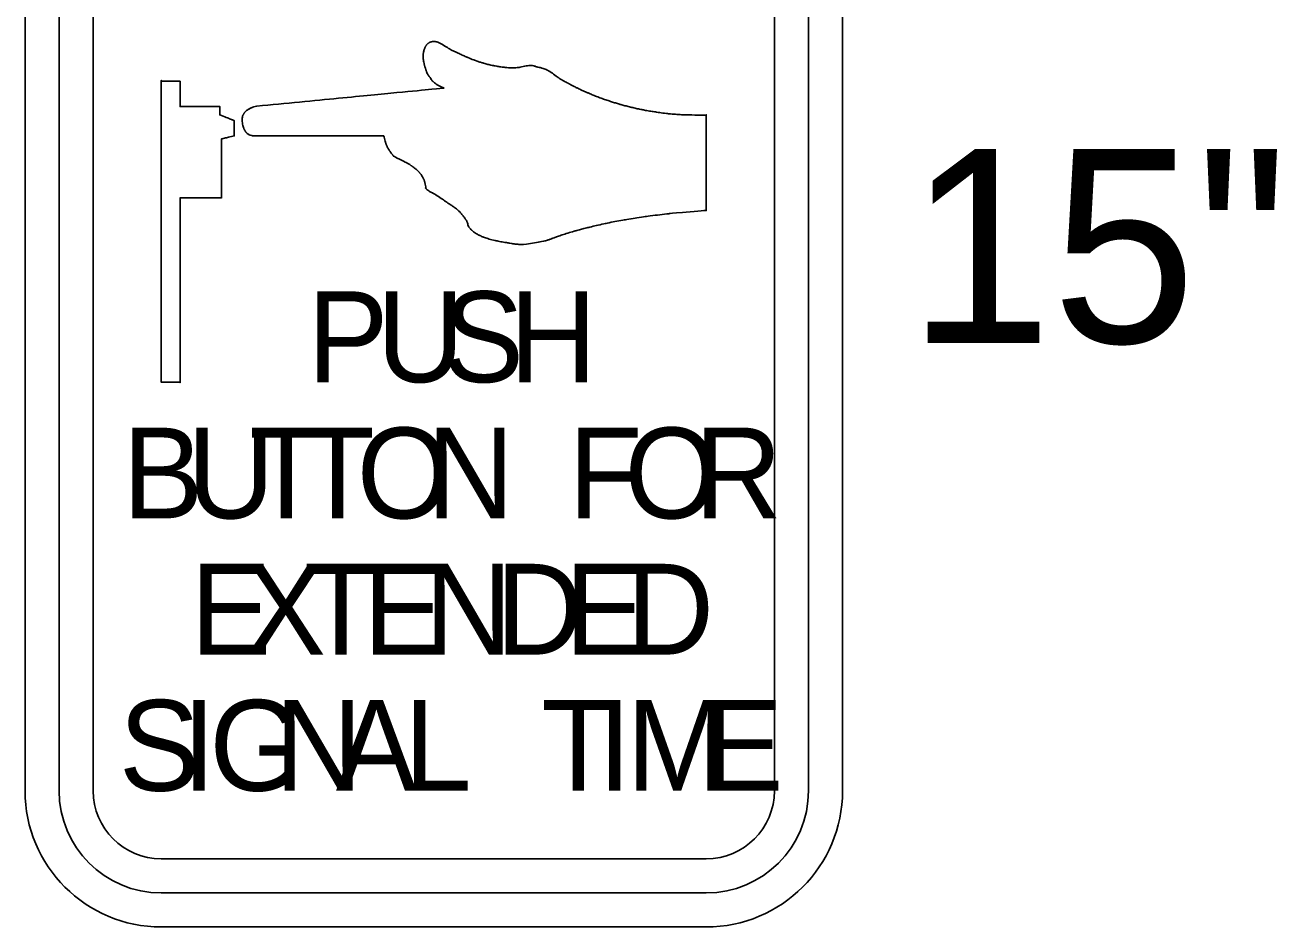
# Model space of a CAD drawing. Extents: x 99982 to 100176, y 99905 to 100011.
# Drawn here: x 100054.5897 to 100055.0549, y 100001.8036 to 100002.1389 of the extents above; entities that cross this region are included whole.
import ezdxf

# ---------------------------------------------------------------- set-up
doc = ezdxf.new("R2010")
doc.units = 0
doc.layers.add('TR_SN_ConstructionSigns', color=7, linetype='Continuous')

msp = doc.modelspace()

# ---------------------------------------------------------------- linework, layer by layer
at = {"layer": 'TR_SN_ConstructionSigns'}
for p, q in [((100054.58969, 100001.85426), (100054.58969, 100002.25926)), ((100054.58969, 100002.25926), (100054.58969, 100001.85426)), ((100054.58969, 100002.25926), (100054.58969, 100001.85426)), ((100054.60234, 100002.25926), (100054.60234, 100001.85426)), ((100054.615, 100001.85426), (100054.615, 100002.25926)), ((100054.86812, 100002.25926), (100054.86812, 100001.85426)), ((100054.88078, 100001.85426), (100054.88078, 100002.25926)), ((100054.89344, 100002.25926), (100054.89344, 100001.85426)), ((100054.89344, 100001.85426), (100054.89344, 100002.25926)), ((100054.89344, 100001.85426), (100054.89344, 100002.25926)), ((100054.84281, 100001.82895), (100054.64031, 100001.82895)), ((100054.64031, 100001.81629), (100054.84281, 100001.81629)), ((100054.84281, 100001.80364), (100054.64031, 100001.80364)), ((100054.64031, 100001.80364), (100054.84281, 100001.80364)), ((100054.64031, 100001.80364), (100054.84281, 100001.80364))]:
    msp.add_line(p, q, dxfattribs=at)
for centre, radius, start, end in [((100054.64031, 100001.85426), 0.05063, 180, 270), ((100054.64031, 100001.85426), 0.05063, 180, 270), ((100054.64031, 100001.85426), 0.05063, 180, 270), ((100054.64031, 100001.85426), 0.03797, 180, 270), ((100054.64031, 100001.85426), 0.02531, 180, 270), ((100054.84281, 100001.85426), 0.05063, 270, 0), ((100054.84281, 100001.85426), 0.05063, 270, 0), ((100054.84281, 100001.85426), 0.03797, 270, 0), ((100054.84281, 100001.85426), 0.02531, 270, 0), ((100054.84281, 100001.85426), 0.05063, 270, 0)]:
    msp.add_arc(centre, radius, start, end, dxfattribs=at)
for points, degree in [([(100054.73801, 100002.12974), (100054.73801, 100002.12974), (100054.7379, 100002.12938), (100054.73775, 100002.12891), (100054.73766, 100002.12831), (100054.73766, 100002.12831)], 3), ([(100054.73829, 100002.13052), (100054.73829, 100002.13052), (100054.73822, 100002.13033), (100054.73813, 100002.13011), (100054.73801, 100002.12974), (100054.73801, 100002.12974)], 3), ([(100054.73846, 100002.13092), (100054.73846, 100002.13092), (100054.73837, 100002.13075), (100054.73836, 100002.13072), (100054.73829, 100002.13052), (100054.73829, 100002.13052)], 3), ([(100054.73886, 100002.13149), (100054.73886, 100002.13149), (100054.7387, 100002.13131), (100054.73854, 100002.13108), (100054.73846, 100002.13092), (100054.73846, 100002.13092)], 3), ([(100054.73938, 100002.13203), (100054.73938, 100002.13203), (100054.7392, 100002.13189), (100054.73901, 100002.13168), (100054.73886, 100002.13149), (100054.73886, 100002.13149)], 3), ([(100054.73993, 100002.13238), (100054.73993, 100002.13238), (100054.73976, 100002.13229), (100054.73956, 100002.13218), (100054.73938, 100002.13203), (100054.73938, 100002.13203)], 3), ([(100054.74039, 100002.13257), (100054.74039, 100002.13257), (100054.74015, 100002.13249), (100054.7401, 100002.13246), (100054.73993, 100002.13238), (100054.73993, 100002.13238)], 3), ([(100054.74241, 100002.1327), (100054.74241, 100002.1327), (100054.74141, 100002.13287), (100054.74063, 100002.13265), (100054.74039, 100002.13257), (100054.74039, 100002.13257)], 3), ([(100054.74704, 100002.13024), (100054.74704, 100002.13024), (100054.74578, 100002.13102), (100054.7434, 100002.13254), (100054.74241, 100002.1327), (100054.74241, 100002.1327)], 3), ([(100054.75027, 100002.1286), (100054.75027, 100002.1286), (100054.74911, 100002.12913), (100054.7483, 100002.12947), (100054.74704, 100002.13024), (100054.74704, 100002.13024)], 3), ([(100054.75393, 100002.12693), (100054.75393, 100002.12693), (100054.75285, 100002.1274), (100054.75142, 100002.12806), (100054.75027, 100002.1286), (100054.75027, 100002.1286)], 3), ([(100054.73766, 100002.12831), (100054.73766, 100002.12831), (100054.73758, 100002.12771), (100054.73758, 100002.12685), (100054.73766, 100002.12616), (100054.73766, 100002.12616)], 3), ([(100054.73766, 100002.12616), (100054.73766, 100002.12616), (100054.73774, 100002.12548), (100054.73794, 100002.12459), (100054.73804, 100002.12419), (100054.73804, 100002.12419)], 3), ([(100054.73804, 100002.12419), (100054.73804, 100002.12419), (100054.73814, 100002.12379), (100054.73816, 100002.1237), (100054.73826, 100002.1234), (100054.73826, 100002.1234)], 3), ([(100054.75674, 100002.12581), (100054.75674, 100002.12581), (100054.75575, 100002.12617), (100054.75501, 100002.12647), (100054.75393, 100002.12693), (100054.75393, 100002.12693)], 3), ([(100054.75982, 100002.12479), (100054.75982, 100002.12479), (100054.75897, 100002.12504), (100054.75772, 100002.12545), (100054.75674, 100002.12581), (100054.75674, 100002.12581)], 3), ([(100054.76182, 100002.12423), (100054.76182, 100002.12423), (100054.76111, 100002.12441), (100054.76067, 100002.12453), (100054.75982, 100002.12479), (100054.75982, 100002.12479)], 3), ([(100054.76405, 100002.12376), (100054.76405, 100002.12376), (100054.76305, 100002.12394), (100054.76252, 100002.12406), (100054.76182, 100002.12423), (100054.76182, 100002.12423)], 3), ([(100054.76782, 100002.12319), (100054.76782, 100002.12319), (100054.76631, 100002.12337), (100054.76505, 100002.12357), (100054.76405, 100002.12376), (100054.76405, 100002.12376)], 3), ([(100054.77801, 100002.12384), (100054.77801, 100002.12384), (100054.77704, 100002.12397), (100054.77478, 100002.12342), (100054.7731, 100002.12315), (100054.7731, 100002.12315)], 3), ([(100054.7799, 100002.12335), (100054.7799, 100002.12335), (100054.77901, 100002.12361), (100054.77898, 100002.12371), (100054.77801, 100002.12384), (100054.77801, 100002.12384)], 3), ([(100054.73826, 100002.1234), (100054.73826, 100002.1234), (100054.73836, 100002.12309), (100054.73851, 100002.12269), (100054.73862, 100002.12234), (100054.73862, 100002.12234)], 3), ([(100054.73862, 100002.12234), (100054.73862, 100002.12234), (100054.73873, 100002.12198), (100054.73875, 100002.12181), (100054.73895, 100002.1213), (100054.73895, 100002.1213)], 3), ([(100054.73895, 100002.1213), (100054.73895, 100002.1213), (100054.73915, 100002.1208), (100054.7399, 100002.11974), (100054.7403, 100002.11917), (100054.7403, 100002.11917)], 3), ([(100054.7403, 100002.11917), (100054.7403, 100002.11917), (100054.7407, 100002.1186), (100054.74096, 100002.11821), (100054.74132, 100002.11787), (100054.74132, 100002.11787)], 3), ([(100054.7731, 100002.12315), (100054.7731, 100002.12315), (100054.77142, 100002.12287), (100054.76932, 100002.12302), (100054.76782, 100002.12319), (100054.76782, 100002.12319)], 3), ([(100054.78338, 100002.1223), (100054.78338, 100002.1223), (100054.782, 100002.1229), (100054.78079, 100002.12309), (100054.7799, 100002.12335), (100054.7799, 100002.12335)], 3), ([(100054.78787, 100002.1193), (100054.78787, 100002.1193), (100054.7865, 100002.12023), (100054.78476, 100002.12169), (100054.78338, 100002.1223), (100054.78338, 100002.1223)], 3), ([(100054.79182, 100002.11705), (100054.79182, 100002.11705), (100054.79067, 100002.11766), (100054.78924, 100002.11837), (100054.78787, 100002.1193), (100054.78787, 100002.1193)], 3), ([(100054.64031, 100002.11801), (100054.64031, 100002.11801), (100054.64031, 100002.11801), (100054.64031, 100002.00614)], 2), ([(100054.64727, 100002.11801), (100054.64727, 100002.11801), (100054.64727, 100002.11801), (100054.64031, 100002.11801)], 2), ([(100054.64727, 100002.10857), (100054.64727, 100002.10857), (100054.64727, 100002.10857), (100054.64727, 100002.11801)], 2), ([(100054.74511, 100002.11544), (100054.74511, 100002.11544), (100054.74511, 100002.11544), (100054.67587, 100002.10875)], 2), ([(100054.74132, 100002.11787), (100054.74132, 100002.11787), (100054.74168, 100002.11753), (100054.74202, 100002.11733), (100054.74236, 100002.11705), (100054.74236, 100002.11705)], 3), ([(100054.74236, 100002.11705), (100054.74236, 100002.11705), (100054.7427, 100002.11678), (100054.74293, 100002.11649), (100054.74344, 100002.11631), (100054.74344, 100002.11631)], 3), ([(100054.74344, 100002.11631), (100054.74344, 100002.11631), (100054.74395, 100002.11613), (100054.74518, 100002.11557), (100054.74519, 100002.11552), (100054.74519, 100002.11552)], 3), ([(100054.74519, 100002.11544), (100054.74519, 100002.11544), (100054.74519, 100002.11541), (100054.74511, 100002.11544), (100054.74511, 100002.11544)], 3), ([(100054.74519, 100002.11552), (100054.74519, 100002.11552), (100054.74519, 100002.11548), (100054.74519, 100002.11547), (100054.74519, 100002.11544), (100054.74519, 100002.11544)], 3), ([(100054.79471, 100002.11555), (100054.79471, 100002.11555), (100054.79355, 100002.11613), (100054.79297, 100002.11645), (100054.79182, 100002.11705), (100054.79182, 100002.11705)], 3), ([(100054.79879, 100002.11369), (100054.79879, 100002.11369), (100054.79743, 100002.11427), (100054.79587, 100002.11498), (100054.79471, 100002.11555), (100054.79471, 100002.11555)], 3), ([(100054.80289, 100002.11203), (100054.80289, 100002.11203), (100054.8015, 100002.11256), (100054.80016, 100002.11311), (100054.79879, 100002.11369), (100054.79879, 100002.11369)], 3), ([(100054.80714, 100002.11054), (100054.80714, 100002.11054), (100054.80579, 100002.11098), (100054.80428, 100002.1115), (100054.80289, 100002.11203), (100054.80289, 100002.11203)], 3), ([(100054.81098, 100002.10936), (100054.81098, 100002.10936), (100054.80966, 100002.10974), (100054.80849, 100002.1101), (100054.80714, 100002.11054), (100054.80714, 100002.11054)], 3), ([(100054.66207, 100002.10857), (100054.66207, 100002.10857), (100054.66207, 100002.10857), (100054.64727, 100002.10857)], 2), ([(100054.66207, 100002.10542), (100054.66207, 100002.10542), (100054.66207, 100002.10542), (100054.66207, 100002.10857)], 2), ([(100054.66209, 100002.10549), (100054.66209, 100002.10549), (100054.66209, 100002.10549), (100054.66207, 100002.10542)], 2), ([(100054.66209, 100002.10549), (100054.66209, 100002.10549), (100054.66209, 100002.10549), (100054.66207, 100002.10542)], 2), ([(100054.66738, 100002.10342), (100054.66738, 100002.10342), (100054.66738, 100002.10342), (100054.66209, 100002.10549)], 2), ([(100054.67083, 100002.1057), (100054.67083, 100002.1057), (100054.67072, 100002.10549), (100054.67061, 100002.10529), (100054.6705, 100002.10485), (100054.6705, 100002.10485)], 3), ([(100054.67113, 100002.10615), (100054.67113, 100002.10615), (100054.67098, 100002.10595), (100054.67095, 100002.10591), (100054.67083, 100002.1057), (100054.67083, 100002.1057)], 3), ([(100054.67176, 100002.10691), (100054.67176, 100002.10691), (100054.6715, 100002.10665), (100054.67127, 100002.10636), (100054.67113, 100002.10615), (100054.67113, 100002.10615)], 3), ([(100054.67272, 100002.10763), (100054.67272, 100002.10763), (100054.67239, 100002.10743), (100054.67202, 100002.10716), (100054.67176, 100002.10691), (100054.67176, 100002.10691)], 3), ([(100054.67374, 100002.10814), (100054.67374, 100002.10814), (100054.67341, 100002.108), (100054.67306, 100002.10783), (100054.67272, 100002.10763), (100054.67272, 100002.10763)], 3), ([(100054.67471, 100002.10848), (100054.67471, 100002.10848), (100054.67438, 100002.10837), (100054.67408, 100002.10827), (100054.67374, 100002.10814), (100054.67374, 100002.10814)], 3), ([(100054.67587, 100002.10875), (100054.67587, 100002.10875), (100054.67587, 100002.10875), (100054.67503, 100002.10859), (100054.67471, 100002.10848)], 3), ([(100054.81508, 100002.1083), (100054.81508, 100002.1083), (100054.81368, 100002.10863), (100054.8123, 100002.10899), (100054.81098, 100002.10936), (100054.81098, 100002.10936)], 3), ([(100054.81935, 100002.10736), (100054.81935, 100002.10736), (100054.81788, 100002.10765), (100054.81647, 100002.10796), (100054.81508, 100002.1083), (100054.81508, 100002.1083)], 3), ([(100054.82392, 100002.10658), (100054.82392, 100002.10658), (100054.82265, 100002.10677), (100054.82082, 100002.10708), (100054.81935, 100002.10736), (100054.81935, 100002.10736)], 3), ([(100054.82697, 100002.10615), (100054.82697, 100002.10615), (100054.82587, 100002.10629), (100054.82519, 100002.10638), (100054.82392, 100002.10658), (100054.82392, 100002.10658)], 3), ([(100054.8305, 100002.10579), (100054.8305, 100002.10579), (100054.82948, 100002.10587), (100054.82806, 100002.10602), (100054.82697, 100002.10615), (100054.82697, 100002.10615)], 3), ([(100054.83308, 100002.1056), (100054.83308, 100002.1056), (100054.83222, 100002.10565), (100054.83152, 100002.1057), (100054.8305, 100002.10579), (100054.8305, 100002.10579)], 3), ([(100054.84266, 100002.10538), (100054.84266, 100002.10538), (100054.84266, 100002.10538), (100054.83394, 100002.10554), (100054.83308, 100002.1056)], 3), ([(100054.84281, 100002.10556), (100054.84281, 100002.10556), (100054.84281, 100002.10556), (100054.84266, 100002.10538)], 2), ([(100054.8428, 100002.07002), (100054.8428, 100002.07002), (100054.8428, 100002.07002), (100054.84281, 100002.10556)], 2), ([(100054.66744, 100002.09766), (100054.66744, 100002.09766), (100054.66744, 100002.09766), (100054.66738, 100002.10342)], 2), ([(100054.6705, 100002.10485), (100054.6705, 100002.10485), (100054.67038, 100002.10441), (100054.67036, 100002.10301), (100054.67048, 100002.10227), (100054.67048, 100002.10227)], 3), ([(100054.67048, 100002.10227), (100054.67048, 100002.10227), (100054.6706, 100002.10154), (100054.67087, 100002.10072), (100054.671, 100002.10043), (100054.671, 100002.10043)], 3), ([(100054.66264, 100002.09658), (100054.66264, 100002.09658), (100054.66264, 100002.09658), (100054.66744, 100002.09766)], 2), ([(100054.66265, 100002.07466), (100054.66265, 100002.07466), (100054.66265, 100002.07466), (100054.66264, 100002.09658)], 2), ([(100054.671, 100002.10043), (100054.671, 100002.10043), (100054.67112, 100002.10013), (100054.67117, 100002.10005), (100054.67128, 100002.09985), (100054.67128, 100002.09985)], 3), ([(100054.67128, 100002.09985), (100054.67128, 100002.09985), (100054.67138, 100002.09965), (100054.67152, 100002.0994), (100054.67165, 100002.09922), (100054.67165, 100002.09922)], 3), ([(100054.67165, 100002.09922), (100054.67165, 100002.09922), (100054.67178, 100002.09905), (100054.67182, 100002.099), (100054.67203, 100002.09882), (100054.67203, 100002.09882)], 3), ([(100054.67203, 100002.09882), (100054.67203, 100002.09882), (100054.67223, 100002.09863), (100054.6726, 100002.09836), (100054.6729, 100002.09815), (100054.6729, 100002.09815)], 3), ([(100054.6729, 100002.09815), (100054.6729, 100002.09815), (100054.6732, 100002.09793), (100054.67425, 100002.09774), (100054.67425, 100002.09774)], 3), ([(100054.67425, 100002.09774), (100054.67425, 100002.09774), (100054.67425, 100002.09774), (100054.72301, 100002.09766)], 2), ([(100054.72301, 100002.09766), (100054.72301, 100002.09766), (100054.72301, 100002.09766), (100054.72347, 100002.09566), (100054.72359, 100002.09533)], 3), ([(100054.72359, 100002.09533), (100054.72359, 100002.09533), (100054.7237, 100002.09499), (100054.72382, 100002.09467), (100054.72396, 100002.09432), (100054.72396, 100002.09432)], 3), ([(100054.72396, 100002.09432), (100054.72396, 100002.09432), (100054.7241, 100002.09397), (100054.72427, 100002.09359), (100054.72446, 100002.09326), (100054.72446, 100002.09326)], 3), ([(100054.72446, 100002.09326), (100054.72446, 100002.09326), (100054.72464, 100002.09292), (100054.7248, 100002.09267), (100054.72505, 100002.09229), (100054.72505, 100002.09229)], 3), ([(100054.72505, 100002.09229), (100054.72505, 100002.09229), (100054.72531, 100002.09191), (100054.72577, 100002.0913), (100054.726, 100002.09097), (100054.726, 100002.09097)], 3), ([(100054.726, 100002.09097), (100054.726, 100002.09097), (100054.72624, 100002.09065), (100054.72623, 100002.09064), (100054.72649, 100002.09033), (100054.72649, 100002.09033)], 3), ([(100054.72649, 100002.09033), (100054.72649, 100002.09033), (100054.72676, 100002.09003), (100054.73073, 100002.08805), (100054.73163, 100002.08759), (100054.73163, 100002.08759)], 3), ([(100054.73163, 100002.08759), (100054.73163, 100002.08759), (100054.73254, 100002.08713), (100054.73284, 100002.08688), (100054.73336, 100002.08651), (100054.73336, 100002.08651)], 3), ([(100054.73336, 100002.08651), (100054.73336, 100002.08651), (100054.73387, 100002.08614), (100054.73441, 100002.08573), (100054.73478, 100002.08544), (100054.73478, 100002.08544)], 3), ([(100054.73478, 100002.08544), (100054.73478, 100002.08544), (100054.73516, 100002.08514), (100054.73535, 100002.08499), (100054.73559, 100002.08476), (100054.73559, 100002.08476)], 3), ([(100054.73559, 100002.08476), (100054.73559, 100002.08476), (100054.73583, 100002.08453), (100054.73595, 100002.08438), (100054.73621, 100002.08408), (100054.73621, 100002.08408)], 3), ([(100054.73621, 100002.08408), (100054.73621, 100002.08408), (100054.73646, 100002.08377), (100054.73682, 100002.08332), (100054.73709, 100002.08293), (100054.73709, 100002.08293)], 3), ([(100054.73709, 100002.08293), (100054.73709, 100002.08293), (100054.73737, 100002.08253), (100054.73769, 100002.08193), (100054.73781, 100002.08167), (100054.73781, 100002.08167)], 3), ([(100054.73781, 100002.08167), (100054.73781, 100002.08167), (100054.73792, 100002.0814), (100054.73795, 100002.08133), (100054.73802, 100002.08113), (100054.73802, 100002.08113)], 3), ([(100054.73802, 100002.08113), (100054.73802, 100002.08113), (100054.73809, 100002.08093), (100054.73816, 100002.0807), (100054.73823, 100002.08048), (100054.73823, 100002.08048)], 3), ([(100054.73823, 100002.08048), (100054.73823, 100002.08048), (100054.7383, 100002.08026), (100054.73868, 100002.07819), (100054.73868, 100002.07819)], 3), ([(100054.73868, 100002.07819), (100054.73868, 100002.07819), (100054.73868, 100002.07819), (100054.73845, 100002.07846), (100054.7385, 100002.07836)], 3), ([(100054.7385, 100002.07836), (100054.7385, 100002.07836), (100054.73855, 100002.07827), (100054.73857, 100002.07822), (100054.73865, 100002.07809), (100054.73865, 100002.07809)], 3), ([(100054.73865, 100002.07809), (100054.73865, 100002.07809), (100054.73874, 100002.07796), (100054.73991, 100002.07702), (100054.74113, 100002.07642), (100054.74113, 100002.07642)], 3), ([(100054.64727, 100002.07466), (100054.64727, 100002.07466), (100054.64727, 100002.07466), (100054.66265, 100002.07466)], 2), ([(100054.64727, 100002.00614), (100054.64727, 100002.00614), (100054.64727, 100002.00614), (100054.64727, 100002.07466)], 2), ([(100054.74113, 100002.07642), (100054.74113, 100002.07642), (100054.74235, 100002.07582), (100054.74438, 100002.07443), (100054.74549, 100002.07366), (100054.74549, 100002.07366)], 3), ([(100054.74549, 100002.07366), (100054.74549, 100002.07366), (100054.74661, 100002.07289), (100054.74708, 100002.07259), (100054.74796, 100002.07199), (100054.74796, 100002.07199)], 3), ([(100054.74796, 100002.07199), (100054.74796, 100002.07199), (100054.74885, 100002.0714), (100054.74996, 100002.07062), (100054.7507, 100002.06993), (100054.7507, 100002.06993)], 3), ([(100054.7507, 100002.06993), (100054.7507, 100002.06993), (100054.75144, 100002.06924), (100054.75201, 100002.06853), (100054.75246, 100002.06795), (100054.75246, 100002.06795)], 3), ([(100054.75246, 100002.06795), (100054.75246, 100002.06795), (100054.75291, 100002.06737), (100054.75323, 100002.06693), (100054.75349, 100002.06652), (100054.75349, 100002.06652)], 3), ([(100054.82034, 100002.06772), (100054.82034, 100002.06772), (100054.8231, 100002.0681), (100054.82618, 100002.06846), (100054.8291, 100002.0688), (100054.8291, 100002.0688)], 3), ([(100054.8291, 100002.0688), (100054.8291, 100002.0688), (100054.83202, 100002.06914), (100054.8428, 100002.07002), (100054.8428, 100002.07002)], 3), ([(100054.75349, 100002.06652), (100054.75349, 100002.06652), (100054.75375, 100002.06611), (100054.75384, 100002.06598), (100054.75402, 100002.06552), (100054.75402, 100002.06552)], 3), ([(100054.75402, 100002.06552), (100054.75402, 100002.06552), (100054.7542, 100002.06506), (100054.75433, 100002.06429), (100054.75462, 100002.06379), (100054.75462, 100002.06379)], 3), ([(100054.75462, 100002.06379), (100054.75462, 100002.06379), (100054.75491, 100002.06329), (100054.75537, 100002.06293), (100054.75574, 100002.06261), (100054.75574, 100002.06261)], 3), ([(100054.79419, 100002.0624), (100054.79419, 100002.0624), (100054.79589, 100002.06288), (100054.79709, 100002.0632), (100054.79896, 100002.06366), (100054.79896, 100002.06366)], 3), ([(100054.79896, 100002.06366), (100054.79896, 100002.06366), (100054.80083, 100002.06413), (100054.80314, 100002.06466), (100054.80541, 100002.06514), (100054.80541, 100002.06514)], 3), ([(100054.80541, 100002.06514), (100054.80541, 100002.06514), (100054.80767, 100002.06561), (100054.81008, 100002.06607), (100054.81257, 100002.06651), (100054.81257, 100002.06651)], 3), ([(100054.81257, 100002.06651), (100054.81257, 100002.06651), (100054.81506, 100002.06694), (100054.81759, 100002.06734), (100054.82034, 100002.06772), (100054.82034, 100002.06772)], 3), ([(100054.75574, 100002.06261), (100054.75574, 100002.06261), (100054.7561, 100002.06229), (100054.75631, 100002.06209), (100054.75671, 100002.06178), (100054.75671, 100002.06178)], 3), ([(100054.75671, 100002.06178), (100054.75671, 100002.06178), (100054.75712, 100002.06147), (100054.75772, 100002.06112), (100054.75825, 100002.06085), (100054.75825, 100002.06085)], 3), ([(100054.75825, 100002.06085), (100054.75825, 100002.06085), (100054.75877, 100002.06059), (100054.75922, 100002.06038), (100054.75983, 100002.06014), (100054.75983, 100002.06014)], 3), ([(100054.75983, 100002.06014), (100054.75983, 100002.06014), (100054.76045, 100002.05989), (100054.76113, 100002.05966), (100054.76195, 100002.05942), (100054.76195, 100002.05942)], 3), ([(100054.76195, 100002.05942), (100054.76195, 100002.05942), (100054.76277, 100002.05918), (100054.7635, 100002.05898), (100054.76474, 100002.05871), (100054.76474, 100002.05871)], 3), ([(100054.76474, 100002.05871), (100054.76474, 100002.05871), (100054.76599, 100002.05845), (100054.76799, 100002.05811), (100054.76942, 100002.05787), (100054.76942, 100002.05787)], 3), ([(100054.77335, 100002.05735), (100054.77335, 100002.05735), (100054.77532, 100002.05722), (100054.78264, 100002.05858), (100054.78315, 100002.05873), (100054.78315, 100002.05873)], 3), ([(100054.78315, 100002.05873), (100054.78315, 100002.05873), (100054.78367, 100002.05888), (100054.78377, 100002.05891), (100054.78417, 100002.05905), (100054.78417, 100002.05905)], 3), ([(100054.78417, 100002.05905), (100054.78417, 100002.05905), (100054.78458, 100002.05919), (100054.78489, 100002.05931), (100054.78559, 100002.05958), (100054.78559, 100002.05958)], 3), ([(100054.78559, 100002.05958), (100054.78559, 100002.05958), (100054.7863, 100002.05986), (100054.78736, 100002.06025), (100054.78879, 100002.06073), (100054.78879, 100002.06073)], 3), ([(100054.78879, 100002.06073), (100054.78879, 100002.06073), (100054.79022, 100002.06121), (100054.7925, 100002.06191), (100054.79419, 100002.0624), (100054.79419, 100002.0624)], 3), ([(100054.76942, 100002.05787), (100054.76942, 100002.05787), (100054.77086, 100002.05763), (100054.77137, 100002.05747), (100054.77335, 100002.05735), (100054.77335, 100002.05735)], 3), ([(100054.64031, 100002.00614), (100054.64031, 100002.00614), (100054.64031, 100002.00614), (100054.64727, 100002.00614)], 2)]:
    msp.add_open_spline(points, degree=degree, dxfattribs=at)

# ---------------------------------------------------------------- texts
msp.add_text('15"', height=0.072, rotation=360, dxfattribs=at).set_placement((100054.91768, 100002.02076))
for s, p in [('S', (100054.74494, 100002.00614)), ('P', (100054.69463, 100002.00614)), ('U', (100054.72029, 100002.00614)), ('H', (100054.76959, 100002.00614)), ('B', (100054.62581, 100001.95551)), ('U', (100054.64988, 100001.95551)), ('T', (100054.67303, 100001.95551)), ('T', (100054.69207, 100001.95551)), ('O', (100054.71292, 100001.95551)), ('N', (100054.73891, 100001.95551)), ('F', (100054.79156, 100001.95551)), ('O', (100054.81242, 100001.95551)), ('R', (100054.83841, 100001.95551)), ('E', (100054.65111, 100001.90489)), ('X', (100054.67136, 100001.90489)), ('T', (100054.6933, 100001.90489)), ('E', (100054.71524, 100001.90489)), ('N', (100054.73819, 100001.90489)), ('D', (100054.76451, 100001.90489)), ('E', (100054.79016, 100001.90489)), ('D', (100054.81311, 100001.90489)), ('S', (100054.62455, 100001.85426)), ('I', (100054.64804, 100001.85426)), ('G', (100054.65816, 100001.85426)), ('N', (100054.68246, 100001.85426)), ('A', (100054.70514, 100001.85426)), ('L', (100054.73052, 100001.85426)), ('T', (100054.78149, 100001.85426)), ('I', (100054.80248, 100001.85426)), ('M', (100054.81314, 100001.85426)), ('E', (100054.84136, 100001.85426))]:
    msp.add_text(s, height=0.03375, dxfattribs=at).set_placement(p)

doc.saveas('drawing.dxf')
